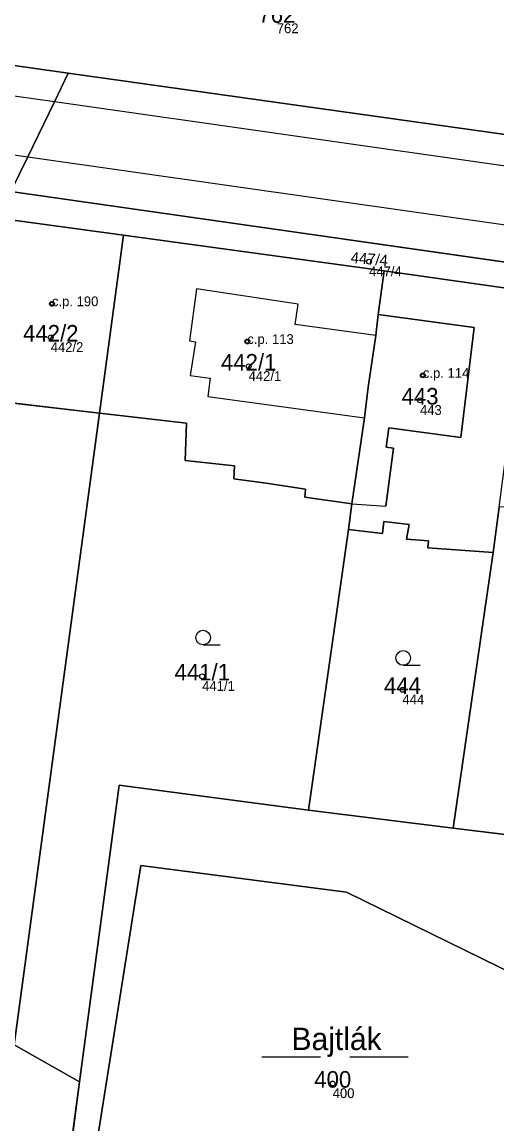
# Model space of a CAD drawing. Extents: x -603967 to -594699, y -1179315 to -1165625.
# Drawn here: x -598036.4 to -597987.7, y -1172385.2 to -1172272.3 of the extents above; entities that cross this region are included whole.
import ezdxf

# ---------------------------------------------------------------- set-up
doc = ezdxf.new("R2010")
doc.units = 0
for name, color, linetype in [('Definiční body', 7, 'Continuous'), ('Hranice parcel', 7, 'Continuous'), ('Parcelní čísla', 7, 'Continuous'), ('Polygon budovy', 7, 'Continuous'), ('Polygon parcely', 7, 'Continuous'), ('Pop  PČ popisy', 7, 'Continuous'), ('Vnitřní kresba', 7, 'Continuous'), ('Značky budov', 7, 'Continuous'), ('Značky kultur', 7, 'Continuous')]:
    doc.layers.add(name, color=color, linetype=linetype)

msp = doc.modelspace()

# ---------------------------------------------------------------- linework, layer by layer
at = {"layer": 'Definiční body'}
for centre in [(-598000.85, -1172296.84994), (-598033.36, -1172301.15994), (-598033.49, -1172304.60994), (-598013.33, -1172305.02994), (-598013.2, -1172307.57994), (-597995.33, -1172308.49994), (-597995.63, -1172311.05994), (-598017.96, -1172339.33994), (-597997.43, -1172340.71994), (-598004.58, -1172381.06994)]:
    msp.add_circle(centre, 0.25, dxfattribs=at)
at = {"layer": 'Hranice parcel'}
for p, q in [((-598039.95, -1172276.37), (-598031.69, -1172277.53)), ((-598031.69, -1172277.53), (-597986.41, -1172283.87)), ((-597969.21, -1172299.41), (-598037.57, -1172289.67)), ((-598026.01, -1172294.14), (-598038.88, -1172292.38)), ((-598026.01, -1172294.14), (-598028.48, -1172312.36)), ((-597999.29, -1172297.79), (-598026.01, -1172294.14)), ((-597999.92, -1172302.25), (-597999.29, -1172297.79)), ((-598028.48, -1172312.36), (-598042.66, -1172310.72)), ((-598028.48, -1172312.36), (-598037.25, -1172377.12)), ((-598002.97, -1172324.28), (-598002.6, -1172321.66)), ((-597988.14, -1172326.65), (-597987.52, -1172322)), ((-598007.05, -1172353.04), (-598002.97, -1172324.28)), ((-597988.14, -1172326.65), (-597992.23, -1172354.9)), ((-597992.23, -1172354.9), (-598007.05, -1172353.04)), ((-597976.87, -1172356.77), (-597992.23, -1172354.9)), ((-598037.25, -1172377.12), (-598030.52, -1172380.9)), ((-598030.52, -1172380.9), (-598032.47, -1172395.5))]:
    msp.add_line(p, q, dxfattribs=at)
for points in [[(-598031.69, -1172277.53), (-598033.11, -1172280.47), (-598035.84, -1172286.1), (-598037.57, -1172289.67)], [(-597984.59, -1172299.87), (-597989.19, -1172299.22), (-597999.29, -1172297.79)], [(-598002.6, -1172321.66), (-598001.32, -1172312.86), (-598000.95, -1172309.69), (-598000.14, -1172304.41), (-597999.92, -1172302.25)], [(-598002.6, -1172321.66), (-598007.44, -1172320.99), (-598007.38, -1172320.16), (-598011.4, -1172319.54), (-598014.72, -1172319.1), (-598014.63, -1172317.77), (-598019.7, -1172317.21), (-598019.58, -1172313.39), (-598028.48, -1172312.36)], [(-598002.97, -1172324.28), (-597999.46, -1172324.69), (-597999.32, -1172323.48), (-597996.74, -1172323.78), (-597997.02, -1172325.27), (-597994.75, -1172325.47), (-597994.83, -1172326.17), (-597988.14, -1172326.65)], [(-598007.05, -1172353.04), (-598026.46, -1172350.51), (-598030.52, -1172380.9)], [(-598024.26, -1172358.74), (-598028.81, -1172387.37), (-598000.99, -1172396.12), (-597987.91, -1172399.46)], [(-597970.54, -1172377.24), (-597972.83, -1172378.88), (-597976.95, -1172379.8), (-597980.34, -1172379.52), (-597985.81, -1172369.96), (-598003.15, -1172361.45), (-598024.26, -1172358.74)]]:
    msp.add_lwpolyline(points, dxfattribs=at)
at = {"layer": 'Polygon budovy'}
for points in [[(-598042.66, -1172310.72), (-598028.48, -1172312.36), (-598026.01, -1172294.14), (-598038.88, -1172292.38), (-598039.29, -1172294.81), (-598039.66, -1172296.99)], [(-598018.54, -1172299.64), (-598019.25, -1172304.97), (-598018.64, -1172305.06), (-598019.18, -1172308.52), (-598017.13, -1172308.79), (-598017.37, -1172310.66), (-598001.32, -1172312.86), (-598000.95, -1172309.69), (-598000.14, -1172304.41), (-598008.41, -1172303.3), (-598008.13, -1172301.2)], [(-598001.32, -1172312.86), (-598002.6, -1172321.66), (-597999.13, -1172321.9), (-597998.35, -1172315.97), (-597999.1, -1172315.87), (-597998.84, -1172313.88), (-597991.45, -1172314.85), (-597990.07, -1172303.6), (-597999.92, -1172302.25), (-598000.14, -1172304.41), (-598000.95, -1172309.69)]]:
    msp.add_lwpolyline(points, close=True, dxfattribs=at)
at = {"layer": 'Polygon parcely'}
for points in [[(-598038.34, -1172265.49), (-598039.66, -1172274.43), (-598039.95, -1172276.37), (-598031.69, -1172277.53), (-597986.41, -1172283.87), (-597983.49, -1172263.46), (-598032.47, -1172255.88)], [(-598037.57, -1172289.67), (-598038.88, -1172292.38), (-598026.01, -1172294.14), (-597999.29, -1172297.79), (-597989.19, -1172299.22), (-597984.59, -1172299.87), (-597969.55, -1172301.96), (-597969.21, -1172299.41)], [(-598026.01, -1172294.14), (-598038.88, -1172292.38), (-598039.29, -1172294.81), (-598039.66, -1172296.99), (-598042.66, -1172310.72), (-598028.48, -1172312.36)], [(-598002.6, -1172321.66), (-598001.32, -1172312.86), (-598000.95, -1172309.69), (-598000.14, -1172304.41), (-597999.92, -1172302.25), (-597999.29, -1172297.79), (-598026.01, -1172294.14), (-598028.48, -1172312.36), (-598019.58, -1172313.39), (-598019.7, -1172317.21), (-598014.63, -1172317.77), (-598014.72, -1172319.1), (-598011.4, -1172319.54), (-598007.38, -1172320.16), (-598007.44, -1172320.99)], [(-597984.59, -1172299.87), (-597989.19, -1172299.22), (-597999.29, -1172297.79), (-597999.92, -1172302.25), (-598000.14, -1172304.41), (-598000.95, -1172309.69), (-598001.32, -1172312.86), (-598002.6, -1172321.66), (-598002.97, -1172324.28), (-597999.46, -1172324.69), (-597999.32, -1172323.48), (-597996.74, -1172323.78), (-597997.02, -1172325.27), (-597994.75, -1172325.47), (-597994.83, -1172326.17), (-597988.14, -1172326.65), (-597987.52, -1172322)], [(-598054.74, -1172367.29), (-598037.25, -1172377.12), (-598028.48, -1172312.36), (-598042.66, -1172310.72), (-598043.63, -1172315.44), (-598048.61, -1172338.27), (-598049.89, -1172344.63), (-598051.11, -1172350.74), (-598052.9, -1172358.9)], [(-598007.38, -1172320.16), (-598011.4, -1172319.54), (-598014.72, -1172319.1), (-598014.63, -1172317.77), (-598019.7, -1172317.21), (-598019.58, -1172313.39), (-598028.48, -1172312.36), (-598037.25, -1172377.12), (-598030.52, -1172380.9), (-598026.46, -1172350.51), (-598007.05, -1172353.04), (-598002.97, -1172324.28), (-598002.6, -1172321.66), (-598007.44, -1172320.99)], [(-597992.23, -1172354.9), (-597976.87, -1172356.77), (-597972.2, -1172321.6), (-597987.52, -1172322), (-597988.14, -1172326.65)], [(-598007.05, -1172353.04), (-597992.23, -1172354.9), (-597988.14, -1172326.65), (-597994.83, -1172326.17), (-597994.75, -1172325.47), (-597997.02, -1172325.27), (-597996.74, -1172323.78), (-597999.32, -1172323.48), (-597999.46, -1172324.69), (-598002.97, -1172324.28)], [(-597972.83, -1172378.88), (-597976.95, -1172379.8), (-597980.34, -1172379.52), (-597985.81, -1172369.96), (-598003.15, -1172361.45), (-598024.26, -1172358.74), (-598028.81, -1172387.37), (-598000.99, -1172396.12), (-597987.91, -1172399.46), (-597984.21, -1172397.38), (-597981.98, -1172394.8), (-597980.54, -1172383.71), (-597971.72, -1172381.04), (-597967.71, -1172378.44), (-597969.05, -1172377.87), (-597970.54, -1172377.24)], [(-598044.54, -1172391.07), (-598035.11, -1172394.84), (-598032.52, -1172395.88), (-598032.47, -1172395.5), (-598030.52, -1172380.9), (-598037.25, -1172377.12), (-598054.74, -1172367.29), (-598056.17, -1172374.3), (-598057.86, -1172382.54), (-598058, -1172385.67)]]:
    msp.add_lwpolyline(points, close=True, dxfattribs=at)
for points in [[(-598133.67, -1172271.05), (-598100.1, -1172279.2), (-598087.26, -1172281.76), (-598079.93, -1172283.22), (-598074.07, -1172284.13), (-598048.76, -1172288.07), (-598037.57, -1172289.67), (-598035.84, -1172286.1), (-598033.11, -1172280.47), (-598031.69, -1172277.53), (-598039.95, -1172276.37), (-598046.74, -1172275.42), (-598050.62, -1172276.09), (-598057.82, -1172275.89), (-598070.89, -1172276.93), (-598073.47, -1172274.19), (-598073.16, -1172271.95)], [(-597986.41, -1172283.87), (-598031.69, -1172277.53), (-598033.11, -1172280.47), (-598035.84, -1172286.1), (-598037.57, -1172289.67), (-597969.21, -1172299.41)], [(-597976.87, -1172356.77), (-597992.23, -1172354.9), (-598007.05, -1172353.04), (-598026.46, -1172350.51), (-598030.52, -1172380.9), (-598032.47, -1172395.5), (-598023.29, -1172399.22), (-598012.79, -1172403.87), (-598001.57, -1172408.59), (-597991.18, -1172412.89), (-597980.13, -1172417.05)], [(-597984.21, -1172397.38), (-597987.91, -1172399.46), (-598000.99, -1172396.12), (-598028.81, -1172387.37), (-598024.26, -1172358.74), (-598003.15, -1172361.45), (-597985.81, -1172369.96)]]:
    msp.add_lwpolyline(points, dxfattribs=at)
at = {"layer": 'Vnitřní kresba'}
for p, q in [((-598033.11, -1172280.47), (-598047.23, -1172278.46)), ((-597794.4, -1172314.43), (-598033.11, -1172280.47)), ((-598048.17, -1172284.35), (-598035.84, -1172286.1)), ((-598035.84, -1172286.1), (-597967.08, -1172295.87)), ((-598018.54, -1172299.64), (-598019.25, -1172304.97)), ((-598008.13, -1172301.2), (-598018.54, -1172299.64)), ((-598008.41, -1172303.3), (-598008.13, -1172301.2)), ((-597999.92, -1172302.25), (-597990.07, -1172303.6)), ((-598000.14, -1172304.41), (-598008.41, -1172303.3)), ((-597990.07, -1172303.6), (-597991.45, -1172314.85)), ((-598019.25, -1172304.97), (-598018.64, -1172305.06)), ((-598018.64, -1172305.06), (-598019.18, -1172308.52)), ((-598019.18, -1172308.52), (-598017.13, -1172308.79)), ((-598017.13, -1172308.79), (-598017.37, -1172310.66)), ((-598017.37, -1172310.66), (-598001.32, -1172312.86)), ((-597998.84, -1172313.88), (-597999.1, -1172315.87)), ((-597991.45, -1172314.85), (-597998.84, -1172313.88)), ((-597998.35, -1172315.97), (-597999.13, -1172321.9)), ((-597999.1, -1172315.87), (-597998.35, -1172315.97)), ((-598002.6, -1172321.66), (-597999.13, -1172321.9))]:
    msp.add_line(p, q, dxfattribs=at)
at = {"layer": 'Značky budov'}
for centre in [(-598033.3668, -1172301.15916), (-598013.3368, -1172305.02916), (-597995.3368, -1172308.49916)]:
    msp.add_circle(centre, 0.175, dxfattribs=at)
at = {"layer": 'Značky kultur'}
for p, q in [((-598017.863, -1172336.12), (-598016.113, -1172336.12)), ((-597997.353, -1172338.21), (-597995.603, -1172338.21)), ((-598011.829, -1172378.34), (-598005.829, -1172378.34)), ((-598002.829, -1172378.34), (-597996.829, -1172378.34))]:
    msp.add_line(p, q, dxfattribs=at)
for centre in [(-598017.86286, -1172335.36981), (-597997.35286, -1172337.45981)]:
    msp.add_circle(centre, 0.75, dxfattribs=at)

# ---------------------------------------------------------------- texts
at = {"layer": 'Definiční body'}
for s, p in [('762', (-598010.31, -1172273.429)), ('447/4', (-598000.85, -1172298.339)), ('c.p. 190', (-598033.36, -1172301.41)), ('442/2', (-598033.49, -1172306.099)), ('c.p. 113', (-598013.33, -1172305.28)), ('442/1', (-598013.2, -1172309.069)), ('c.p. 114', (-597995.33, -1172308.75)), ('443', (-597995.63, -1172312.549)), ('441/1', (-598017.96, -1172340.829)), ('444', (-597997.43, -1172342.209)), ('400', (-598004.58, -1172382.559))]:
    msp.add_text(s, height=0.999996, dxfattribs=at).set_placement(p)
at = {"layer": 'Parcelní čísla'}
for s, p in [('762', (-598012.2, -1172272.365)), ('442/2', (-598036.326, -1172305.035)), ('442/1', (-598016.036, -1172308.005)), ('443', (-597997.52, -1172311.485)), ('441/1', (-598020.796, -1172339.765)), ('444', (-597999.32, -1172341.145)), ('400', (-598006.47, -1172381.495))]:
    msp.add_text(s, height=1.699998, dxfattribs=at).set_placement(p)
msp.add_text('447/4', height=1.14, rotation=355, dxfattribs=at).set_placement((-598002.769, -1172296.968))
at = {"layer": 'Pop  PČ popisy'}
msp.add_text('Bajtlák', height=2.299998, dxfattribs=at).set_placement((-598008.8, -1172377.645))

doc.saveas('drawing.dxf')
